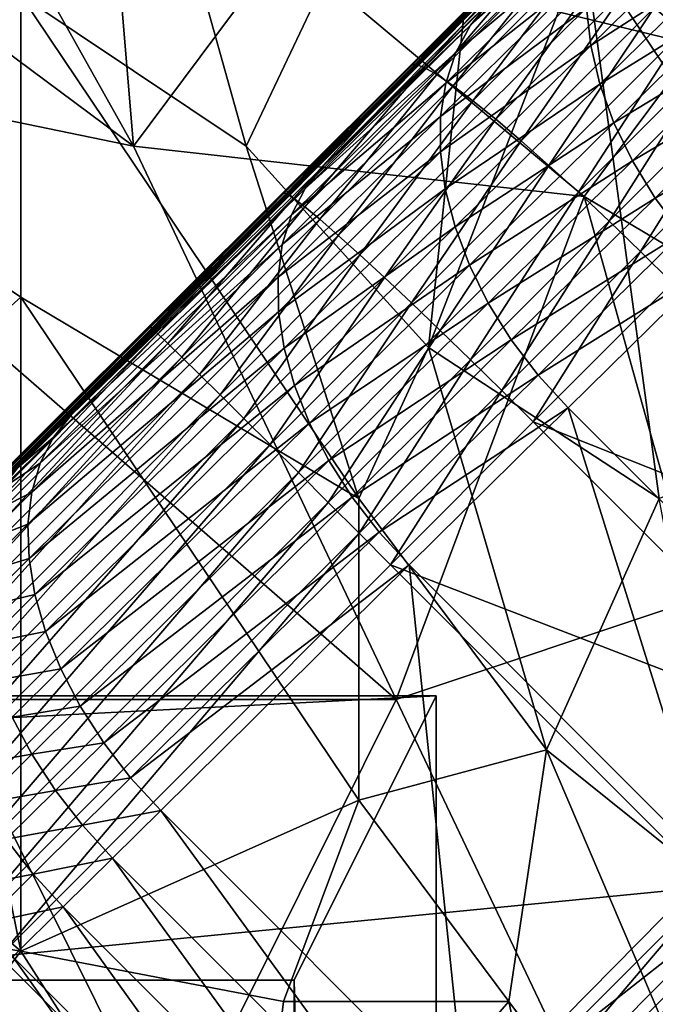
# Model space of a CAD drawing. Extents: x -160 to 10, y -10 to 160.
# Tile 323 of 450: x 0.0846 to 0.1069, y 0.0613 to 0.0959. Entities that reach past the tile are written whole.
import ezdxf

# ---------------------------------------------------------------- set-up
doc = ezdxf.new("R2010")
doc.units = 0

msp = doc.modelspace()

# ---------------------------------------------------------------- linework, layer by layer
for points in [[(0.062422, 0.058292, 0.651207), (0.098325, 0.094278, 0.707415), (0.153116, 0.149106, 0.661847)], [(0.071184, 0.066945, 0.641935), (0.062422, 0.058292, 0.651207), (0.153116, 0.149106, 0.661847)], [(0.073212, 0.068952, 0.639939), (0.071184, 0.066945, 0.641935), (0.153116, 0.149106, 0.661847)], [(0.0752, 0.070919, 0.637953), (0.073212, 0.068952, 0.639939), (0.153116, 0.149106, 0.661847)], [(0.077147, 0.072845, 0.635977), (0.0752, 0.070919, 0.637953), (0.153116, 0.149106, 0.661847)], [(0.079052, 0.07473, 0.634012), (0.077147, 0.072845, 0.635977), (0.153116, 0.149106, 0.661847)], [(0.080917, 0.076574, 0.63206), (0.079052, 0.07473, 0.634012), (0.153116, 0.149106, 0.661847)], [(0.082743, 0.078379, 0.630117), (0.080917, 0.076574, 0.63206), (0.153116, 0.149106, 0.661847)], [(0.08453, 0.080147, 0.628184), (0.082743, 0.078379, 0.630117), (0.153116, 0.149106, 0.661847)], [(0.086383, 0.081978, 0.626145), (0.08453, 0.080147, 0.628184), (0.153116, 0.149106, 0.661847)], [(0.095263, 0.09075, 0.615906), (0.086383, 0.081978, 0.626145), (0.153116, 0.149106, 0.661847)], [(0.101113, 0.096522, 0.608537), (0.095263, 0.09075, 0.615906), (0.153116, 0.149106, 0.661847)], [(0.098325, 0.094278, 0.707415), (0.129371, 0.12534, 0.693811), (0.153116, 0.149106, 0.661847)], [(0.202647, 0.143044, 0.584312), (0.167234, 0.106822, 0.684081), (0.089653, 0.029259, 0.659767)], [(0.202647, 0.143044, 0.584312), (0.089653, 0.029259, 0.659767), (0.10117, 0.040994, 0.639939)], [(0.202647, 0.143044, 0.584312), (0.10117, 0.040994, 0.639939), (0.103137, 0.042982, 0.637953)], [(0.202647, 0.143044, 0.584312), (0.103137, 0.042982, 0.637953), (0.105063, 0.044929, 0.635977)], [(0.202647, 0.143044, 0.584312), (0.105063, 0.044929, 0.635977), (0.106947, 0.046834, 0.634012)], [(0.098325, 0.094278, 0.707415), (0.114887, 0.110845, 0.702836), (0.129371, 0.12534, 0.693811)], [(0.092542, 0.091438, 0.764859), (0.101792, 0.110897, 0.765897), (0.088578, 0.10559, 0.764497)], [(0.098961, 0.084362, 0.765461), (0.101792, 0.110897, 0.765897), (0.092542, 0.091438, 0.764859)], [(0.098325, 0.094278, 0.707415), (0.106881, 0.102836, 0.705686), (0.114887, 0.110845, 0.702836)], [(0.098961, 0.084362, 0.765461), (0.104435, 0.098514, 0.766122), (0.101792, 0.110897, 0.765897)], [(0.076685, 0.091438, 0.763248), (0.084614, 0.096745, 0.764065), (0.076685, 0.107359, 0.763164)], [(0.088578, 0.091438, 0.709277), (0.084614, 0.098514, 0.709329), (0.087257, 0.107359, 0.709523)], [(0.088578, 0.091438, 0.709277), (0.087257, 0.107359, 0.709523), (0.093864, 0.098514, 0.709364)], [(0.167234, 0.106822, 0.684081), (0.139125, 0.078735, 0.7044), (0.089653, 0.029259, 0.659767)], [(0.084614, 0.096745, 0.764065), (0.092542, 0.091438, 0.764859), (0.088578, 0.10559, 0.764497)], [(0.098325, 0.094278, 0.707415), (0.102674, 0.098627, 0.706692), (0.106881, 0.102836, 0.705686)], [(0.105142, 0.099878, 0.599189), (0.100438, 0.095692, 0.607389), (0.105689, 0.100868, 0.600278)], [(0.105689, 0.100868, 0.600278), (0.100438, 0.095692, 0.607389), (0.101113, 0.096522, 0.608537)], [(0.107906, 0.095471, 0.716983), (0.111448, 0.100851, 0.715032), (0.1069, 0.096303, 0.716119)], [(0.0714, 0.094976, 0.70927), (0.076685, 0.100283, 0.709337), (0.088578, 0.091438, 0.709277)], [(0.088578, 0.091438, 0.709277), (0.076685, 0.100283, 0.709337), (0.084614, 0.098514, 0.709329)], [(0.093864, 0.098514, 0.709364), (0.107078, 0.100283, 0.709441), (0.108399, 0.094976, 0.70936)], [(0.104762, 0.098774, 0.598138), (0.099921, 0.094731, 0.606261), (0.105142, 0.099878, 0.599189)], [(0.105142, 0.099878, 0.599189), (0.099921, 0.094731, 0.606261), (0.100438, 0.095692, 0.607389)], [(0.109277, 0.099514, 0.588655), (0.10467, 0.094978, 0.595385), (0.104524, 0.096303, 0.59622)], [(0.109578, 0.09814, 0.587952), (0.10467, 0.094978, 0.595385), (0.109277, 0.099514, 0.588655)], [(0.098803, 0.094206, 0.710508), (0.102895, 0.098718, 0.708243), (0.098493, 0.094315, 0.708975)], [(0.098493, 0.094315, 0.708975), (0.102895, 0.098718, 0.708243), (0.102674, 0.098627, 0.706692)], [(0.098803, 0.094206, 0.710508), (0.103259, 0.098663, 0.709768), (0.102895, 0.098718, 0.708243)], [(0.099249, 0.093953, 0.711989), (0.103259, 0.098663, 0.709768), (0.098803, 0.094206, 0.710508)], [(0.099249, 0.093953, 0.711989), (0.103757, 0.098461, 0.71124), (0.103259, 0.098663, 0.709768)], [(0.104554, 0.097575, 0.597143), (0.099569, 0.093655, 0.605171), (0.104762, 0.098774, 0.598138)], [(0.104762, 0.098774, 0.598138), (0.099569, 0.093655, 0.605171), (0.099921, 0.094731, 0.606261)], [(0.104435, 0.089669, 0.70931), (0.088578, 0.091438, 0.709277), (0.093864, 0.098514, 0.709364)], [(0.104435, 0.089669, 0.70931), (0.093864, 0.098514, 0.709364), (0.108399, 0.094976, 0.70936)], [(0.098493, 0.094315, 0.708975), (0.102674, 0.098627, 0.706692), (0.098325, 0.094278, 0.707415)], [(0.107078, 0.079054, 0.766273), (0.104435, 0.098514, 0.766122), (0.098961, 0.084362, 0.765461)], [(0.099826, 0.093561, 0.713391), (0.103757, 0.098461, 0.71124), (0.099249, 0.093953, 0.711989)], [(0.099826, 0.093561, 0.713391), (0.104382, 0.098118, 0.712634), (0.103757, 0.098461, 0.71124)], [(0.115006, 0.082592, 0.767139), (0.116328, 0.096745, 0.767405), (0.104435, 0.098514, 0.766122)], [(0.104435, 0.098514, 0.766122), (0.107078, 0.079054, 0.766273), (0.115006, 0.082592, 0.767139)], [(0.100521, 0.093036, 0.714691), (0.104382, 0.098118, 0.712634), (0.099826, 0.093561, 0.713391)], [(0.100521, 0.093036, 0.714691), (0.105123, 0.097637, 0.713926), (0.104382, 0.098118, 0.712634)], [(0.109578, 0.09814, 0.587952), (0.104991, 0.093623, 0.594654), (0.10467, 0.094978, 0.595385)], [(0.110052, 0.096762, 0.58736), (0.104991, 0.093623, 0.594654), (0.109578, 0.09814, 0.587952)], [(0.101325, 0.092386, 0.715866), (0.105123, 0.097637, 0.713926), (0.100521, 0.093036, 0.714691)], [(0.101325, 0.092386, 0.715866), (0.105967, 0.097029, 0.715095), (0.105123, 0.097637, 0.713926)], [(0.104524, 0.096303, 0.59622), (0.099388, 0.092483, 0.604139), (0.104554, 0.097575, 0.597143)], [(0.104554, 0.097575, 0.597143), (0.099388, 0.092483, 0.604139), (0.099569, 0.093655, 0.605171)], [(0.102222, 0.091624, 0.716897), (0.105967, 0.097029, 0.715095), (0.101325, 0.092386, 0.715866)], [(0.102222, 0.091624, 0.716897), (0.1069, 0.096303, 0.716119), (0.105967, 0.097029, 0.715095)], [(0.084614, 0.086131, 0.764053), (0.084614, 0.096745, 0.764065), (0.076685, 0.091438, 0.763248)], [(0.096507, 0.079054, 0.76519), (0.092542, 0.091438, 0.764859), (0.084614, 0.096745, 0.764065)], [(0.084614, 0.086131, 0.764053), (0.096507, 0.079054, 0.76519), (0.084614, 0.096745, 0.764065)], [(0.110052, 0.096762, 0.58736), (0.105482, 0.092262, 0.594037), (0.104991, 0.093623, 0.594654)], [(0.11069, 0.095405, 0.586888), (0.105482, 0.092262, 0.594037), (0.110052, 0.096762, 0.58736)], [(0.100438, 0.095692, 0.607389), (0.095263, 0.09075, 0.615906), (0.101113, 0.096522, 0.608537)], [(0.10467, 0.094978, 0.595385), (0.099383, 0.091235, 0.603182), (0.104524, 0.096303, 0.59622)], [(0.104524, 0.096303, 0.59622), (0.099383, 0.091235, 0.603182), (0.099388, 0.092483, 0.604139)], [(0.103197, 0.090762, 0.717765), (0.1069, 0.096303, 0.716119), (0.102222, 0.091624, 0.716897)], [(0.103197, 0.090762, 0.717765), (0.107906, 0.095471, 0.716983), (0.1069, 0.096303, 0.716119)], [(0.099921, 0.094731, 0.606261), (0.094622, 0.089952, 0.614716), (0.100438, 0.095692, 0.607389)], [(0.100438, 0.095692, 0.607389), (0.094622, 0.089952, 0.614716), (0.095263, 0.09075, 0.615906)], [(0.104235, 0.089816, 0.718457), (0.107906, 0.095471, 0.716983), (0.103197, 0.090762, 0.717765)], [(0.104235, 0.089816, 0.718457), (0.108967, 0.094548, 0.71767), (0.107906, 0.095471, 0.716983)], [(0.11069, 0.095405, 0.586888), (0.106133, 0.090918, 0.593546), (0.105482, 0.092262, 0.594037)], [(0.111481, 0.094091, 0.586546), (0.106133, 0.090918, 0.593546), (0.11069, 0.095405, 0.586888)], [(0.097828, 0.071978, 0.709221), (0.0714, 0.094976, 0.70927), (0.088578, 0.091438, 0.709277)], [(0.081971, 0.071978, 0.70921), (0.0714, 0.094976, 0.70927), (0.097828, 0.071978, 0.709221)], [(0.10467, 0.094978, 0.595385), (0.099552, 0.089933, 0.602317), (0.099383, 0.091235, 0.603182)], [(0.104991, 0.093623, 0.594654), (0.099552, 0.089933, 0.602317), (0.10467, 0.094978, 0.595385)], [(0.104435, 0.089669, 0.70931), (0.108399, 0.094976, 0.70936), (0.116328, 0.082592, 0.709292)], [(0.099569, 0.093655, 0.605171), (0.094137, 0.089023, 0.613546), (0.099921, 0.094731, 0.606261)], [(0.099921, 0.094731, 0.606261), (0.094137, 0.089023, 0.613546), (0.094622, 0.089952, 0.614716)], [(0.105316, 0.0888, 0.718959), (0.108967, 0.094548, 0.71767), (0.104235, 0.089816, 0.718457)], [(0.105316, 0.0888, 0.718959), (0.110066, 0.09355, 0.71817), (0.108967, 0.094548, 0.71767)], [(0.062422, 0.058292, 0.651207), (0.062621, 0.058686, 0.700992), (0.098325, 0.094278, 0.707415)], [(0.062621, 0.058686, 0.700992), (0.068134, 0.064199, 0.708), (0.098325, 0.094278, 0.707415)], [(0.068134, 0.064199, 0.708), (0.089149, 0.085101, 0.708), (0.098325, 0.094278, 0.707415)], [(0.089149, 0.085101, 0.708), (0.093833, 0.089786, 0.707851), (0.098325, 0.094278, 0.707415)], [(0.093949, 0.089771, 0.709416), (0.098325, 0.094278, 0.707415), (0.093833, 0.089786, 0.707851)], [(0.094207, 0.089611, 0.710954), (0.098493, 0.094315, 0.708975), (0.093949, 0.089771, 0.709416)], [(0.093949, 0.089771, 0.709416), (0.098493, 0.094315, 0.708975), (0.098325, 0.094278, 0.707415)], [(0.094207, 0.089611, 0.710954), (0.098803, 0.094206, 0.710508), (0.098493, 0.094315, 0.708975)], [(0.094605, 0.089308, 0.71244), (0.098803, 0.094206, 0.710508), (0.094207, 0.089611, 0.710954)], [(0.094605, 0.089308, 0.71244), (0.099249, 0.093953, 0.711989), (0.098803, 0.094206, 0.710508)], [(0.095134, 0.088869, 0.713846), (0.099249, 0.093953, 0.711989), (0.094605, 0.089308, 0.71244)], [(0.095134, 0.088869, 0.713846), (0.099826, 0.093561, 0.713391), (0.099249, 0.093953, 0.711989)], [(0.111481, 0.094091, 0.586546), (0.106934, 0.089614, 0.593189), (0.106133, 0.090918, 0.593546)], [(0.112412, 0.092842, 0.586338), (0.106934, 0.089614, 0.593189), (0.111481, 0.094091, 0.586546)], [(0.099388, 0.092483, 0.604139), (0.093816, 0.087979, 0.612417), (0.099569, 0.093655, 0.605171)], [(0.099569, 0.093655, 0.605171), (0.093816, 0.087979, 0.612417), (0.094137, 0.089023, 0.613546)], [(0.095786, 0.0883, 0.715151), (0.099826, 0.093561, 0.713391), (0.095134, 0.088869, 0.713846)], [(0.095786, 0.0883, 0.715151), (0.100521, 0.093036, 0.714691), (0.099826, 0.093561, 0.713391)], [(0.104991, 0.093623, 0.594654), (0.099893, 0.088598, 0.601559), (0.099552, 0.089933, 0.602317)], [(0.105482, 0.092262, 0.594037), (0.099893, 0.088598, 0.601559), (0.104991, 0.093623, 0.594654)], [(0.106424, 0.087733, 0.719265), (0.110066, 0.09355, 0.71817), (0.105316, 0.0888, 0.718959)], [(0.106424, 0.087733, 0.719265), (0.111184, 0.092493, 0.718473), (0.110066, 0.09355, 0.71817)], [(0.09655, 0.087612, 0.71633), (0.100521, 0.093036, 0.714691), (0.095786, 0.0883, 0.715151)], [(0.09655, 0.087612, 0.71633), (0.101325, 0.092386, 0.715866), (0.100521, 0.093036, 0.714691)], [(0.112412, 0.092842, 0.586338), (0.10787, 0.088371, 0.592973), (0.106934, 0.089614, 0.593189)], [(0.099383, 0.091235, 0.603182), (0.093666, 0.086837, 0.611347), (0.099388, 0.092483, 0.604139)], [(0.099388, 0.092483, 0.604139), (0.093666, 0.086837, 0.611347), (0.093816, 0.087979, 0.612417)], [(0.107537, 0.086633, 0.719367), (0.111184, 0.092493, 0.718473), (0.106424, 0.087733, 0.719265)], [(0.097413, 0.086815, 0.717364), (0.101325, 0.092386, 0.715866), (0.09655, 0.087612, 0.71633)], [(0.097413, 0.086815, 0.717364), (0.102222, 0.091624, 0.716897), (0.101325, 0.092386, 0.715866)], [(0.105482, 0.092262, 0.594037), (0.1004, 0.087253, 0.60092), (0.099893, 0.088598, 0.601559)], [(0.106133, 0.090918, 0.593546), (0.1004, 0.087253, 0.60092), (0.105482, 0.092262, 0.594037)], [(0.076685, 0.091438, 0.763248), (0.08065, 0.082592, 0.763671), (0.084614, 0.086131, 0.764053)], [(0.097828, 0.071978, 0.709221), (0.088578, 0.091438, 0.709277), (0.104435, 0.089669, 0.70931)], [(0.096507, 0.079054, 0.76519), (0.098961, 0.084362, 0.765461), (0.092542, 0.091438, 0.764859)], [(0.09836, 0.085925, 0.718235), (0.102222, 0.091624, 0.716897), (0.097413, 0.086815, 0.717364)], [(0.09836, 0.085925, 0.718235), (0.103197, 0.090762, 0.717765), (0.102222, 0.091624, 0.716897)], [(0.099383, 0.091235, 0.603182), (0.093688, 0.085616, 0.610355), (0.093666, 0.086837, 0.611347)], [(0.099552, 0.089933, 0.602317), (0.093688, 0.085616, 0.610355), (0.099383, 0.091235, 0.603182)], [(0.094622, 0.089952, 0.614716), (0.086383, 0.081978, 0.626145), (0.095263, 0.09075, 0.615906)], [(0.099374, 0.084955, 0.718929), (0.103197, 0.090762, 0.717765), (0.09836, 0.085925, 0.718235)], [(0.099374, 0.084955, 0.718929), (0.104235, 0.089816, 0.718457), (0.103197, 0.090762, 0.717765)], [(0.106133, 0.090918, 0.593546), (0.101064, 0.085922, 0.600411), (0.1004, 0.087253, 0.60092)], [(0.106934, 0.089614, 0.593189), (0.101064, 0.085922, 0.600411), (0.106133, 0.090918, 0.593546)], [(0.094137, 0.089023, 0.613546), (0.085764, 0.081202, 0.62493), (0.094622, 0.089952, 0.614716)], [(0.094622, 0.089952, 0.614716), (0.085764, 0.081202, 0.62493), (0.086383, 0.081978, 0.626145)], [(0.089221, 0.085042, 0.709566), (0.093833, 0.089786, 0.707851), (0.089149, 0.085101, 0.708)], [(0.089221, 0.085042, 0.709566), (0.093949, 0.089771, 0.709416), (0.093833, 0.089786, 0.707851)], [(0.089436, 0.084839, 0.711106), (0.093949, 0.089771, 0.709416), (0.089221, 0.085042, 0.709566)], [(0.089436, 0.084839, 0.711106), (0.094207, 0.089611, 0.710954), (0.093949, 0.089771, 0.709416)], [(0.099552, 0.089933, 0.602317), (0.093882, 0.084338, 0.609459), (0.093688, 0.085616, 0.610355)], [(0.099893, 0.088598, 0.601559), (0.093882, 0.084338, 0.609459), (0.099552, 0.089933, 0.602317)], [(0.097828, 0.071978, 0.709221), (0.104435, 0.089669, 0.70931), (0.108399, 0.075516, 0.709249)], [(0.100439, 0.083922, 0.719433), (0.104235, 0.089816, 0.718457), (0.099374, 0.084955, 0.718929)], [(0.100439, 0.083922, 0.719433), (0.105316, 0.0888, 0.718959), (0.104235, 0.089816, 0.718457)], [(0.108399, 0.075516, 0.709249), (0.104435, 0.089669, 0.70931), (0.116328, 0.082592, 0.709292)], [(0.089793, 0.084496, 0.712592), (0.094207, 0.089611, 0.710954), (0.089436, 0.084839, 0.711106)], [(0.089793, 0.084496, 0.712592), (0.094605, 0.089308, 0.71244), (0.094207, 0.089611, 0.710954)], [(0.106934, 0.089614, 0.593189), (0.101874, 0.084627, 0.600041), (0.101064, 0.085922, 0.600411)], [(0.10787, 0.088371, 0.592973), (0.101874, 0.084627, 0.600041), (0.106934, 0.089614, 0.593189)], [(0.093816, 0.087979, 0.612417), (0.0853, 0.080294, 0.623736), (0.094137, 0.089023, 0.613546)], [(0.094137, 0.089023, 0.613546), (0.0853, 0.080294, 0.623736), (0.085764, 0.081202, 0.62493)], [(0.090283, 0.084018, 0.714), (0.094605, 0.089308, 0.71244), (0.089793, 0.084496, 0.712592)], [(0.090283, 0.084018, 0.714), (0.095134, 0.088869, 0.713846), (0.094605, 0.089308, 0.71244)], [(0.090899, 0.083412, 0.715305), (0.095134, 0.088869, 0.713846), (0.090283, 0.084018, 0.714)], [(0.090899, 0.083412, 0.715305), (0.095786, 0.0883, 0.715151), (0.095134, 0.088869, 0.713846)], [(0.101536, 0.082845, 0.719739), (0.105316, 0.0888, 0.718959), (0.100439, 0.083922, 0.719433)], [(0.101536, 0.082845, 0.719739), (0.106424, 0.087733, 0.719265), (0.105316, 0.0888, 0.718959)], [(0.09163, 0.082691, 0.716485), (0.095786, 0.0883, 0.715151), (0.090899, 0.083412, 0.715305)], [(0.09163, 0.082691, 0.716485), (0.09655, 0.087612, 0.71633), (0.095786, 0.0883, 0.715151)], [(0.099893, 0.088598, 0.601559), (0.094245, 0.083025, 0.608672), (0.093882, 0.084338, 0.609459)], [(0.1004, 0.087253, 0.60092), (0.094245, 0.083025, 0.608672), (0.099893, 0.088598, 0.601559)], [(0.10787, 0.088371, 0.592973), (0.102817, 0.08339, 0.599816), (0.101874, 0.084627, 0.600041)], [(0.108927, 0.087212, 0.5929), (0.102817, 0.08339, 0.599816), (0.10787, 0.088371, 0.592973)], [(0.093666, 0.086837, 0.611347), (0.084999, 0.079269, 0.622584), (0.093816, 0.087979, 0.612417)], [(0.093816, 0.087979, 0.612417), (0.084999, 0.079269, 0.622584), (0.0853, 0.080294, 0.623736)], [(0.092464, 0.081866, 0.71752), (0.09655, 0.087612, 0.71633), (0.09163, 0.082691, 0.716485)], [(0.092464, 0.081866, 0.71752), (0.097413, 0.086815, 0.717364), (0.09655, 0.087612, 0.71633)], [(0.102646, 0.081741, 0.719842), (0.106424, 0.087733, 0.719265), (0.101536, 0.082845, 0.719739)], [(0.102646, 0.081741, 0.719842), (0.107537, 0.086633, 0.719367), (0.106424, 0.087733, 0.719265)], [(0.1004, 0.087253, 0.60092), (0.094771, 0.081699, 0.60801), (0.094245, 0.083025, 0.608672)], [(0.101064, 0.085922, 0.600411), (0.094771, 0.081699, 0.60801), (0.1004, 0.087253, 0.60092)], [(0.108927, 0.087212, 0.5929), (0.103875, 0.082233, 0.599741), (0.102817, 0.08339, 0.599816)], [(0.108927, 0.087212, 0.5929), (0.114451, 0.071658, 0.599741), (0.103875, 0.082233, 0.599741)], [(0.093688, 0.085616, 0.610355), (0.084867, 0.078144, 0.621493), (0.093666, 0.086837, 0.611347)], [(0.093666, 0.086837, 0.611347), (0.084867, 0.078144, 0.621493), (0.084999, 0.079269, 0.622584)], [(0.093386, 0.080951, 0.718392), (0.097413, 0.086815, 0.717364), (0.092464, 0.081866, 0.71752)], [(0.093386, 0.080951, 0.718392), (0.09836, 0.085925, 0.718235), (0.097413, 0.086815, 0.717364)], [(0.102646, 0.081741, 0.719842), (0.11885, 0.075319, 0.719367), (0.107537, 0.086633, 0.719367)], [(0.084614, 0.063133, 0.764154), (0.084614, 0.086131, 0.764053), (0.08065, 0.082592, 0.763671)], [(0.096507, 0.06844, 0.765179), (0.096507, 0.079054, 0.76519), (0.084614, 0.086131, 0.764053)], [(0.096507, 0.06844, 0.765179), (0.084614, 0.086131, 0.764053), (0.084614, 0.063133, 0.764154)], [(0.094381, 0.079961, 0.719087), (0.09836, 0.085925, 0.718235), (0.093386, 0.080951, 0.718392)], [(0.094381, 0.079961, 0.719087), (0.099374, 0.084955, 0.718929), (0.09836, 0.085925, 0.718235)], [(0.101064, 0.085922, 0.600411), (0.09545, 0.080382, 0.607482), (0.094771, 0.081699, 0.60801)], [(0.101874, 0.084627, 0.600041), (0.09545, 0.080382, 0.607482), (0.101064, 0.085922, 0.600411)], [(0.093688, 0.085616, 0.610355), (0.084905, 0.07694, 0.620483), (0.084867, 0.078144, 0.621493)], [(0.093882, 0.084338, 0.609459), (0.084905, 0.07694, 0.620483), (0.093688, 0.085616, 0.610355)], [(0.068134, 0.064199, 0.708), (0.075436, 0.071388, 0.708), (0.089149, 0.085101, 0.708)], [(0.089149, 0.085101, 0.708), (0.075436, 0.071388, 0.708), (0.075501, 0.071323, 0.709567)], [(0.089149, 0.085101, 0.708), (0.075501, 0.071323, 0.709567), (0.089221, 0.085042, 0.709566)], [(0.089221, 0.085042, 0.709566), (0.075501, 0.071323, 0.709567), (0.075711, 0.071114, 0.711106)], [(0.089221, 0.085042, 0.709566), (0.075711, 0.071114, 0.711106), (0.089436, 0.084839, 0.711106)], [(0.089436, 0.084839, 0.711106), (0.075711, 0.071114, 0.711106), (0.07606, 0.070764, 0.712592)], [(0.089436, 0.084839, 0.711106), (0.07606, 0.070764, 0.712592), (0.089793, 0.084496, 0.712592)], [(0.095432, 0.078915, 0.719591), (0.099374, 0.084955, 0.718929), (0.094381, 0.079961, 0.719087)], [(0.095432, 0.078915, 0.719591), (0.100439, 0.083922, 0.719433), (0.099374, 0.084955, 0.718929)], [(0.089793, 0.084496, 0.712592), (0.07606, 0.070764, 0.712592), (0.076545, 0.07028, 0.714)], [(0.089793, 0.084496, 0.712592), (0.076545, 0.07028, 0.714), (0.090283, 0.084018, 0.714)], [(0.101874, 0.084627, 0.600041), (0.096271, 0.079098, 0.607099), (0.09545, 0.080382, 0.607482)], [(0.102817, 0.08339, 0.599816), (0.096271, 0.079098, 0.607099), (0.101874, 0.084627, 0.600041)], [(0.093882, 0.084338, 0.609459), (0.085113, 0.075676, 0.61957), (0.084905, 0.07694, 0.620483)], [(0.094245, 0.083025, 0.608672), (0.085113, 0.075676, 0.61957), (0.093882, 0.084338, 0.609459)], [(0.103114, 0.070209, 0.765822), (0.098961, 0.084362, 0.765461), (0.096507, 0.079054, 0.76519)], [(0.103114, 0.070209, 0.765822), (0.107078, 0.079054, 0.766273), (0.098961, 0.084362, 0.765461)], [(0.090283, 0.084018, 0.714), (0.076545, 0.07028, 0.714), (0.077155, 0.069669, 0.715305)], [(0.090283, 0.084018, 0.714), (0.077155, 0.069669, 0.715305), (0.090899, 0.083412, 0.715305)], [(0.096521, 0.077829, 0.719897), (0.100439, 0.083922, 0.719433), (0.095432, 0.078915, 0.719591)], [(0.096521, 0.077829, 0.719897), (0.101536, 0.082845, 0.719739), (0.100439, 0.083922, 0.719433)], [(0.090899, 0.083412, 0.715305), (0.077155, 0.069669, 0.715305), (0.077881, 0.068943, 0.716485)], [(0.090899, 0.083412, 0.715305), (0.077881, 0.068943, 0.716485), (0.09163, 0.082691, 0.716485)], [(0.102817, 0.08339, 0.599816), (0.09722, 0.077867, 0.606866), (0.096271, 0.079098, 0.607099)], [(0.103875, 0.082233, 0.599741), (0.09722, 0.077867, 0.606866), (0.102817, 0.08339, 0.599816)], [(0.094245, 0.083025, 0.608672), (0.085487, 0.074374, 0.61877), (0.085113, 0.075676, 0.61957)], [(0.094771, 0.081699, 0.60801), (0.085487, 0.074374, 0.61877), (0.094245, 0.083025, 0.608672)], [(0.097628, 0.076722, 0.72), (0.101536, 0.082845, 0.719739), (0.096521, 0.077829, 0.719897)], [(0.097628, 0.076722, 0.72), (0.102646, 0.081741, 0.719842), (0.101536, 0.082845, 0.719739)], [(0.084614, 0.063133, 0.764154), (0.08065, 0.082592, 0.763671), (0.066114, 0.079054, 0.762432)], [(0.09163, 0.082691, 0.716485), (0.077881, 0.068943, 0.716485), (0.078711, 0.068113, 0.71752)], [(0.09163, 0.082691, 0.716485), (0.078711, 0.068113, 0.71752), (0.092464, 0.081866, 0.71752)], [(0.103875, 0.082233, 0.599741), (0.098281, 0.076712, 0.606788), (0.09722, 0.077867, 0.606866)], [(0.103875, 0.082233, 0.599741), (0.10893, 0.066063, 0.606788), (0.098281, 0.076712, 0.606788)], [(0.103875, 0.082233, 0.599741), (0.114451, 0.071658, 0.599741), (0.10893, 0.066063, 0.606788)], [(0.092464, 0.081866, 0.71752), (0.078711, 0.068113, 0.71752), (0.07963, 0.067195, 0.718392)], [(0.092464, 0.081866, 0.71752), (0.07963, 0.067195, 0.718392), (0.093386, 0.080951, 0.718392)], [(0.085764, 0.081202, 0.62493), (0.08453, 0.080147, 0.628184), (0.086383, 0.081978, 0.626145)], [(0.094771, 0.081699, 0.60801), (0.086022, 0.073056, 0.618097), (0.085487, 0.074374, 0.61877)], [(0.09545, 0.080382, 0.607482), (0.086022, 0.073056, 0.618097), (0.094771, 0.081699, 0.60801)], [(0.097628, 0.076722, 0.72), (0.113959, 0.070428, 0.719842), (0.102646, 0.081741, 0.719842)], [(0.102646, 0.081741, 0.719842), (0.113959, 0.070428, 0.719842), (0.11885, 0.075319, 0.719367)], [(0.0853, 0.080294, 0.623736), (0.083932, 0.079392, 0.626946), (0.085764, 0.081202, 0.62493)], [(0.085764, 0.081202, 0.62493), (0.083932, 0.079392, 0.626946), (0.08453, 0.080147, 0.628184)], [(0.093386, 0.080951, 0.718392), (0.07963, 0.067195, 0.718392), (0.080622, 0.066202, 0.719087)], [(0.093386, 0.080951, 0.718392), (0.080622, 0.066202, 0.719087), (0.094381, 0.079961, 0.719087)], [(0.09545, 0.080382, 0.607482), (0.086707, 0.071745, 0.617563), (0.086022, 0.073056, 0.618097)], [(0.096271, 0.079098, 0.607099), (0.086707, 0.071745, 0.617563), (0.09545, 0.080382, 0.607482)], [(0.084999, 0.079269, 0.622584), (0.083488, 0.078504, 0.625729), (0.0853, 0.080294, 0.623736)], [(0.0853, 0.080294, 0.623736), (0.083488, 0.078504, 0.625729), (0.083932, 0.079392, 0.626946)], [(0.094381, 0.079961, 0.719087), (0.080622, 0.066202, 0.719087), (0.08167, 0.065154, 0.719591)], [(0.094381, 0.079961, 0.719087), (0.08167, 0.065154, 0.719591), (0.095432, 0.078915, 0.719591)], [(0.084614, 0.063133, 0.764154), (0.066114, 0.079054, 0.762432), (0.074043, 0.064902, 0.763315)], [(0.084867, 0.078144, 0.621493), (0.083207, 0.077498, 0.624555), (0.084999, 0.079269, 0.622584)], [(0.084999, 0.079269, 0.622584), (0.083207, 0.077498, 0.624555), (0.083488, 0.078504, 0.625729)], [(0.096271, 0.079098, 0.607099), (0.087532, 0.070464, 0.617175), (0.086707, 0.071745, 0.617563)], [(0.09722, 0.077867, 0.606866), (0.087532, 0.070464, 0.617175), (0.096271, 0.079098, 0.607099)], [(0.096507, 0.079054, 0.76519), (0.096507, 0.06844, 0.765179), (0.103114, 0.070209, 0.765822)], [(0.103114, 0.070209, 0.765822), (0.109721, 0.064902, 0.766501), (0.107078, 0.079054, 0.766273)], [(0.095432, 0.078915, 0.719591), (0.08167, 0.065154, 0.719591), (0.082757, 0.064067, 0.719897)], [(0.095432, 0.078915, 0.719591), (0.082757, 0.064067, 0.719897), (0.096521, 0.077829, 0.719897)], [(0.139125, 0.078735, 0.7044), (0.122003, 0.061616, 0.707851), (0.089653, 0.029259, 0.659767)], [(0.084905, 0.07694, 0.620483), (0.083093, 0.076392, 0.623444), (0.084867, 0.078144, 0.621493)], [(0.084867, 0.078144, 0.621493), (0.083093, 0.076392, 0.623444), (0.083207, 0.077498, 0.624555)], [(0.096521, 0.077829, 0.719897), (0.082757, 0.064067, 0.719897), (0.083864, 0.06296, 0.72)], [(0.096521, 0.077829, 0.719897), (0.083864, 0.06296, 0.72), (0.097628, 0.076722, 0.72)], [(0.09722, 0.077867, 0.606866), (0.088481, 0.069234, 0.616942), (0.087532, 0.070464, 0.617175)], [(0.098281, 0.076712, 0.606788), (0.088481, 0.069234, 0.616942), (0.09722, 0.077867, 0.606866)], [(0.084905, 0.07694, 0.620483), (0.083149, 0.075204, 0.622414), (0.083093, 0.076392, 0.623444)], [(0.085113, 0.075676, 0.61957), (0.083149, 0.075204, 0.622414), (0.084905, 0.07694, 0.620483)], [(0.083864, 0.06296, 0.72), (0.10894, 0.06541, 0.72), (0.097628, 0.076722, 0.72)], [(0.098281, 0.076712, 0.606788), (0.089539, 0.068076, 0.616867), (0.088481, 0.069234, 0.616942)], [(0.098281, 0.076712, 0.606788), (0.100294, 0.057321, 0.616867), (0.089539, 0.068076, 0.616867)], [(0.097628, 0.076722, 0.72), (0.10894, 0.06541, 0.72), (0.113959, 0.070428, 0.719842)], [(0.098281, 0.076712, 0.606788), (0.10893, 0.066063, 0.606788), (0.100294, 0.057321, 0.616867)], [(0.085113, 0.075676, 0.61957), (0.083373, 0.073956, 0.621484), (0.083149, 0.075204, 0.622414)], [(0.085487, 0.074374, 0.61877), (0.083373, 0.073956, 0.621484), (0.085113, 0.075676, 0.61957)], [(0.107078, 0.052519, 0.709165), (0.097828, 0.071978, 0.709221), (0.108399, 0.075516, 0.709249)], [(0.085487, 0.074374, 0.61877), (0.083761, 0.072667, 0.620668), (0.083373, 0.073956, 0.621484)], [(0.086022, 0.073056, 0.618097), (0.083761, 0.072667, 0.620668), (0.085487, 0.074374, 0.61877)], [(0.086022, 0.073056, 0.618097), (0.084307, 0.071361, 0.619982), (0.083761, 0.072667, 0.620668)], [(0.086707, 0.071745, 0.617563), (0.084307, 0.071361, 0.619982), (0.086022, 0.073056, 0.618097)], [(0.099232, 0.07211, 0.712849), (-0.100768, 0.07211, 0.712849), (-0.095768, 0.06211, 0.712849)], [(0.099232, 0.07211, 0.652849), (-0.095768, 0.06211, 0.652849), (-0.100768, 0.07211, 0.652849)], [(0.099232, 0.07211, 0.712849), (0.099232, 0.07211, 0.652849), (-0.100768, 0.07211, 0.652849)], [(0.099232, 0.07211, 0.712849), (-0.100768, 0.07211, 0.652849), (-0.100768, 0.07211, 0.712849)], [(0.099232, 0.07211, 0.712849), (-0.095768, 0.06211, 0.712849), (0.094232, 0.06211, 0.712849)], [(0.099232, 0.07211, 0.652849), (0.094232, 0.06211, 0.652849), (-0.095768, 0.06211, 0.652849)], [(0.099232, -0.12789, 0.712849), (0.099232, 0.07211, 0.712849), (0.094232, 0.06211, 0.712849)], [(0.099232, -0.12789, 0.652849), (0.094232, 0.06211, 0.652849), (0.099232, 0.07211, 0.652849)], [(0.099232, -0.12789, 0.712849), (0.099232, -0.12789, 0.652849), (0.099232, 0.07211, 0.652849)], [(0.099232, -0.12789, 0.712849), (0.099232, 0.07211, 0.652849), (0.099232, 0.07211, 0.712849)], [(0.072721, 0.06844, 0.709188), (0.081971, 0.071978, 0.70921), (0.0899, 0.056057, 0.709149)], [(0.0899, 0.056057, 0.709149), (0.081971, 0.071978, 0.70921), (0.097828, 0.071978, 0.709221)], [(0.086707, 0.071745, 0.617563), (0.085001, 0.07006, 0.619437), (0.084307, 0.071361, 0.619982)], [(0.087532, 0.070464, 0.617175), (0.085001, 0.07006, 0.619437), (0.086707, 0.071745, 0.617563)], [(0.0899, 0.056057, 0.709149), (0.097828, 0.071978, 0.709221), (0.107078, 0.052519, 0.709165)], [(0.085001, 0.07006, 0.619437), (0.082566, 0.06964, 0.621865), (0.084307, 0.071361, 0.619982)], [(0.087532, 0.070464, 0.617175), (0.085832, 0.068785, 0.619043), (0.085001, 0.07006, 0.619437)], [(0.088481, 0.069234, 0.616942), (0.085832, 0.068785, 0.619043), (0.087532, 0.070464, 0.617175)], [(0.085001, 0.07006, 0.619437), (0.083263, 0.068342, 0.621316), (0.082566, 0.06964, 0.621865)], [(0.085832, 0.068785, 0.619043), (0.083263, 0.068342, 0.621316), (0.085001, 0.07006, 0.619437)], [(0.103114, 0.070209, 0.765822), (0.096507, 0.06844, 0.765179), (0.101792, 0.061364, 0.765693)], [(0.101792, 0.061364, 0.765693), (0.113685, 0.045443, 0.766895), (0.103114, 0.070209, 0.765822)], [(0.113685, 0.045443, 0.766895), (0.109721, 0.064902, 0.766501), (0.103114, 0.070209, 0.765822)], [(0.088481, 0.069234, 0.616942), (0.086786, 0.067559, 0.618805), (0.085832, 0.068785, 0.619043)], [(0.089539, 0.068076, 0.616867), (0.086786, 0.067559, 0.618805), (0.088481, 0.069234, 0.616942)], [(0.085832, 0.068785, 0.619043), (0.084097, 0.067069, 0.620919), (0.083263, 0.068342, 0.621316)], [(0.086786, 0.067559, 0.618805), (0.084097, 0.067069, 0.620919), (0.085832, 0.068785, 0.619043)], [(0.078007, 0.054288, 0.709127), (0.072721, 0.06844, 0.709188), (0.0899, 0.056057, 0.709149)], [(0.093864, 0.061364, 0.764952), (0.096507, 0.06844, 0.765179), (0.084614, 0.063133, 0.764154)], [(0.093864, 0.061364, 0.764952), (0.101792, 0.061364, 0.765693), (0.096507, 0.06844, 0.765179)], [(0.089539, 0.068076, 0.616867), (0.087845, 0.066403, 0.618728), (0.086786, 0.067559, 0.618805)], [(0.089539, 0.068076, 0.616867), (0.098621, 0.055627, 0.618728), (0.087845, 0.066403, 0.618728)], [(0.089539, 0.068076, 0.616867), (0.100294, 0.057321, 0.616867), (0.098621, 0.055627, 0.618728)], [(0.086786, 0.067559, 0.618805), (0.085052, 0.065845, 0.620679), (0.084097, 0.067069, 0.620919)], [(0.087845, 0.066403, 0.618728), (0.085052, 0.065845, 0.620679), (0.086786, 0.067559, 0.618805)], [(0.085052, 0.065845, 0.620679), (0.082321, 0.065314, 0.622807), (0.084097, 0.067069, 0.620919)], [(0.087845, 0.066403, 0.618728), (0.086112, 0.064689, 0.620602), (0.085052, 0.065845, 0.620679)], [(0.087845, 0.066403, 0.618728), (0.096907, 0.053894, 0.620602), (0.086112, 0.064689, 0.620602)], [(0.087845, 0.066403, 0.618728), (0.098621, 0.055627, 0.618728), (0.096907, 0.053894, 0.620602)], [(0.085052, 0.065845, 0.620679), (0.083278, 0.064091, 0.622566), (0.082321, 0.065314, 0.622807)], [(0.086112, 0.064689, 0.620602), (0.083278, 0.064091, 0.622566), (0.085052, 0.065845, 0.620679)], [(0.110085, 0.065002, 0.606866), (0.100294, 0.057321, 0.616867), (0.10893, 0.066063, 0.606788)], [(0.083864, 0.06296, 0.72), (0.095177, 0.051647, 0.72), (0.10894, 0.06541, 0.72)], [(0.10894, 0.06541, 0.72), (0.095177, 0.051647, 0.72), (0.096284, 0.05054, 0.719897)], [(0.10894, 0.06541, 0.72), (0.096284, 0.05054, 0.719897), (0.110047, 0.064303, 0.719897)], [(0.081971, 0.059595, 0.763973), (0.084614, 0.063133, 0.764154), (0.074043, 0.064902, 0.763315)], [(0.110085, 0.065002, 0.606866), (0.101452, 0.056263, 0.616942), (0.100294, 0.057321, 0.616867)], [(0.111315, 0.064053, 0.607099), (0.101452, 0.056263, 0.616942), (0.110085, 0.065002, 0.606866)], [(0.086112, 0.064689, 0.620602), (0.084338, 0.062936, 0.622488), (0.083278, 0.064091, 0.622566)], [(0.086112, 0.064689, 0.620602), (0.095153, 0.05212, 0.622488), (0.084338, 0.062936, 0.622488)], [(0.086112, 0.064689, 0.620602), (0.096907, 0.053894, 0.620602), (0.095153, 0.05212, 0.622488)], [(0.110047, 0.064303, 0.719897), (0.096284, 0.05054, 0.719897), (0.097372, 0.049453, 0.719591)], [(0.110047, 0.064303, 0.719897), (0.097372, 0.049453, 0.719591), (0.111133, 0.063215, 0.719591)], [(0.111315, 0.064053, 0.607099), (0.102682, 0.055314, 0.617175), (0.101452, 0.056263, 0.616942)], [(0.1126, 0.063232, 0.607482), (0.102682, 0.055314, 0.617175), (0.111315, 0.064053, 0.607099)], [(0.081971, 0.059595, 0.763973), (0.092542, 0.05075, 0.764914), (0.084614, 0.063133, 0.764154)], [(0.084614, 0.063133, 0.764154), (0.092542, 0.05075, 0.764914), (0.093864, 0.061364, 0.764952)], [(0.111133, 0.063215, 0.719591), (0.097372, 0.049453, 0.719591), (0.09842, 0.048404, 0.719087)], [(0.111133, 0.063215, 0.719591), (0.09842, 0.048404, 0.719087), (0.112179, 0.062164, 0.719087)], [(0.1126, 0.063232, 0.607482), (0.103963, 0.054489, 0.617563), (0.102682, 0.055314, 0.617175)], [(0.113917, 0.062553, 0.60801), (0.103963, 0.054489, 0.617563), (0.1126, 0.063232, 0.607482)], [(0.074689, 0.053784, 0.72), (0.095177, 0.051647, 0.72), (0.083864, 0.06296, 0.72)], [(0.084338, 0.062936, 0.622488), (0.09336, 0.050307, 0.624386), (0.082525, 0.061142, 0.624387)], [(0.084338, 0.062936, 0.622488), (0.095153, 0.05212, 0.622488), (0.09336, 0.050307, 0.624386)], [(0.113917, 0.062553, 0.60801), (0.105274, 0.053804, 0.618097), (0.103963, 0.054489, 0.617563)], [(0.115243, 0.062027, 0.608672), (0.105274, 0.053804, 0.618097), (0.113917, 0.062553, 0.60801)], [(0.094232, 0.06211, 0.712849), (-0.095768, 0.06211, 0.712849), (-0.095768, 0.06211, 0.652849)], [(0.094232, 0.06211, 0.712849), (-0.095768, 0.06211, 0.652849), (0.094232, 0.06211, 0.652849)], [(0.099232, -0.12789, 0.712849), (0.094232, 0.06211, 0.712849), (0.094232, -0.11789, 0.712849)], [(0.099232, -0.12789, 0.652849), (0.094232, -0.11789, 0.652849), (0.094232, 0.06211, 0.652849)], [(0.094232, -0.11789, 0.712849), (0.094232, 0.06211, 0.712849), (0.094232, 0.06211, 0.652849)], [(0.094232, -0.11789, 0.712849), (0.094232, 0.06211, 0.652849), (0.094232, -0.11789, 0.652849)], [(0.112179, 0.062164, 0.719087), (0.09842, 0.048404, 0.719087), (0.099412, 0.047412, 0.718392)], [(0.112179, 0.062164, 0.719087), (0.099412, 0.047412, 0.718392), (0.113169, 0.061169, 0.718392)], [(0.115243, 0.062027, 0.608672), (0.106591, 0.05327, 0.61877), (0.105274, 0.053804, 0.618097)], [(0.116556, 0.061664, 0.609459), (0.106591, 0.05327, 0.61877), (0.115243, 0.062027, 0.608672)], [(0.116556, 0.061664, 0.609459), (0.107893, 0.052895, 0.61957), (0.106591, 0.05327, 0.61877)], [(0.122003, 0.061616, 0.707851), (0.093291, 0.032791, 0.705871), (0.089653, 0.029259, 0.659767)], [(0.092542, 0.05075, 0.764914), (0.101792, 0.061364, 0.765693), (0.093864, 0.061364, 0.764952)], [(0.104435, 0.048981, 0.765979), (0.101792, 0.061364, 0.765693), (0.092542, 0.05075, 0.764914)], [(0.122003, 0.061616, 0.707851), (0.103606, 0.043218, 0.708), (0.093291, 0.032791, 0.705871)], [(0.104435, 0.048981, 0.765979), (0.113685, 0.045443, 0.766895), (0.101792, 0.061364, 0.765693)], [(0.122003, 0.061616, 0.707851), (0.117319, 0.056931, 0.708), (0.103606, 0.043218, 0.708)]]:
    msp.add_3dface(points)

doc.saveas('drawing.dxf')
